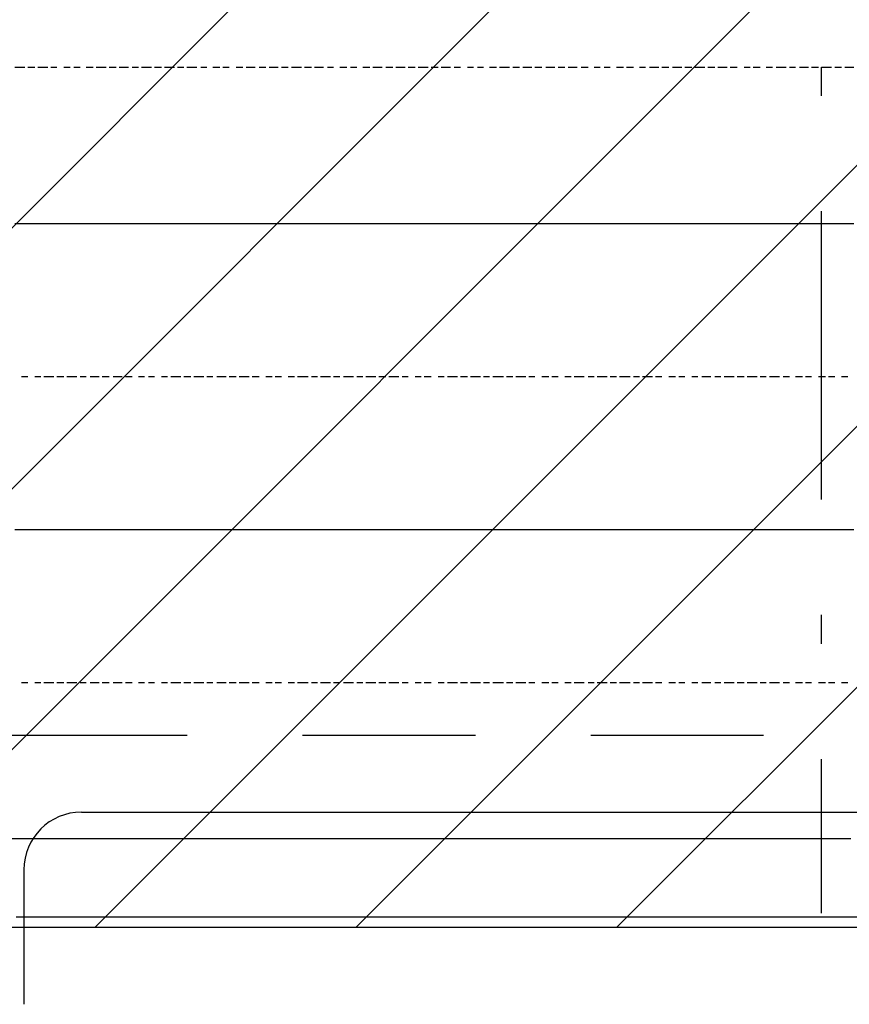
# Model space of a CAD drawing. Extents: x 997 to 109698, y 921 to 94021.
# Tile 325 of 656: x 7442 to 8522, y 45021 to 46302. Entities that reach past the tile are written whole.
import ezdxf

# ---------------------------------------------------------------- set-up
doc = ezdxf.new("R2010")
doc.units = 0
doc.header["$MEASUREMENT"] = 0
for name, color, linetype in [('12', 7, 'CONTINUOUS'), ('28', 7, 'CONTINUOUS'), ('40', 7, 'CONTINUOUS')]:
    doc.layers.add(name, color=color, linetype=linetype)

msp = doc.modelspace()

# ---------------------------------------------------------------- linework, layer by layer
at = {"layer": '12', "color": 1}
for p, q in [((7435.630503, 46239.563401), (7448.630503, 46239.563401)), ((7452.630503, 46239.563401), (7461.630503, 46239.563401)), ((7465.630503, 46239.563401), (7478.630503, 46239.563401)), ((7482.630503, 46239.563401), (7490.630503, 46239.563401)), ((7499.630503, 46239.563401), (7507.630503, 46239.563401)), ((7512.630503, 46239.563401), (7520.630503, 46239.563401)), ((7528.630503, 46239.563401), (7537.630503, 46239.563401)), ((7541.630503, 46239.563401), (7554.630503, 46239.563401)), ((7558.630503, 46239.563401), (7567.630503, 46239.563401)), ((7571.630503, 46239.563401), (7583.630503, 46239.563401)), ((7588.630503, 46239.563401), (7596.630503, 46239.563401)), ((7600.630503, 46239.563401), (7613.630503, 46239.563401)), ((7617.630503, 46239.563401), (7626.630503, 46239.563401)), ((7630.630503, 46239.563401), (7643.630503, 46239.563401)), ((7647.630503, 46239.563401), (7655.630503, 46239.563401)), ((7659.630503, 46239.563401), (7672.630503, 46239.563401)), ((7677.630503, 46239.563401), (7685.630503, 46239.563401)), ((7693.630503, 46239.563401), (7702.630503, 46239.563401)), ((7706.630503, 46239.563401), (7714.630503, 46239.563401)), ((7723.630503, 46239.563401), (7732.630503, 46239.563401)), ((7736.630503, 46239.563401), (7748.630503, 46239.563401)), ((7753.630503, 46239.563401), (7762.630503, 46239.563401)), ((7766.630503, 46239.563401), (7778.630503, 46239.563401)), ((7782.630503, 46239.563401), (7791.630503, 46239.563401)), ((7795.630503, 46239.563401), (7808.630503, 46239.563401)), ((7812.630503, 46239.563401), (7821.630503, 46239.563401)), ((7825.630503, 46239.563401), (7837.630503, 46239.563401)), ((7842.630503, 46239.563401), (7850.630503, 46239.563401)), ((7858.630503, 46239.563401), (7867.630503, 46239.563401)), ((7872.630503, 46239.563401), (7880.630503, 46239.563401)), ((7888.630503, 46239.563401), (7897.630503, 46239.563401)), ((7901.630503, 46239.563401), (7913.630503, 46239.563401)), ((7918.630503, 46239.563401), (7927.630503, 46239.563401)), ((7931.630503, 46239.563401), (7943.630503, 46239.563401)), ((7947.630503, 46239.563401), (7956.630503, 46239.563401)), ((7960.630503, 46239.563401), (7973.630503, 46239.563401)), ((7977.630503, 46239.563401), (7986.630503, 46239.563401)), ((7990.630503, 46239.563401), (8002.630503, 46239.563401)), ((8007.630503, 46239.563401), (8015.630503, 46239.563401)), ((8024.630503, 46239.563401), (8032.630503, 46239.563401)), ((8037.630503, 46239.563401), (8045.630503, 46239.563401)), ((8053.630503, 46239.563401), (8062.630503, 46239.563401)), ((8066.630503, 46239.563401), (8079.630503, 46239.563401)), ((8083.630503, 46239.563401), (8092.630503, 46239.563401)), ((8096.630503, 46239.563401), (8108.630503, 46239.563401)), ((8112.630503, 46239.563401), (8121.630503, 46239.563401)), ((8126.630503, 46239.563401), (8138.630503, 46239.563401)), ((8142.630503, 46239.563401), (8151.630503, 46239.563401)), ((8155.630503, 46239.563401), (8167.630503, 46239.563401)), ((8172.630503, 46239.563401), (8181.630503, 46239.563401)), ((8189.630503, 46239.563401), (8197.630503, 46239.563401)), ((8202.630503, 46239.563401), (8210.630503, 46239.563401)), ((8218.630503, 46239.563401), (8227.630503, 46239.563401)), ((8231.630503, 46239.563401), (8240.630503, 46239.563401)), ((8248.630503, 46239.563401), (8256.630503, 46239.563401)), ((8261.630503, 46239.563401), (8273.630503, 46239.563401)), ((8277.630503, 46239.563401), (8286.630503, 46239.563401)), ((8291.630503, 46239.563401), (8303.630503, 46239.563401)), ((8307.630503, 46239.563401), (8316.630503, 46239.563401)), ((8320.630503, 46239.563401), (8333.630503, 46239.563401)), ((8337.630503, 46239.563401), (8346.630503, 46239.563401)), ((8350.630503, 46239.563401), (8362.630503, 46239.563401)), ((8366.630503, 46239.563401), (8375.630503, 46239.563401)), ((8384.630503, 46239.563401), (8392.630503, 46239.563401)), ((8396.630503, 46239.563401), (8405.630503, 46239.563401)), ((8413.630503, 46239.563401), (8421.630503, 46239.563401)), ((8426.630503, 46239.563401), (8439.630503, 46239.563401)), ((8443.630503, 46239.563401), (8451.630503, 46239.563401)), ((8456.630503, 46239.563401), (8468.630503, 46239.563401)), ((8472.630503, 46239.563401), (8481.630503, 46239.563401)), ((8485.630503, 46239.563401), (8498.630503, 46239.563401)), ((8502.630503, 46239.563401), (8511.630503, 46239.563401)), ((8515.630503, 46239.563401), (8527.630503, 46239.563401)), ((7444.630503, 45837.563401), (7452.630503, 45837.563401)), ((7461.630503, 45837.563401), (7469.630503, 45837.563401)), ((7473.630503, 45837.563401), (7486.630503, 45837.563401)), ((7490.630503, 45837.563401), (7499.630503, 45837.563401)), ((7503.630503, 45837.563401), (7516.630503, 45837.563401)), ((7520.630503, 45837.563401), (7528.630503, 45837.563401)), ((7533.630503, 45837.563401), (7545.630503, 45837.563401)), ((7549.630503, 45837.563401), (7558.630503, 45837.563401)), ((7563.630503, 45837.563401), (7575.630503, 45837.563401)), ((7579.630503, 45837.563401), (7588.630503, 45837.563401)), ((7596.630503, 45837.563401), (7604.630503, 45837.563401)), ((7609.630503, 45837.563401), (7617.630503, 45837.563401)), ((7626.630503, 45837.563401), (7634.630503, 45837.563401)), ((7638.630503, 45837.563401), (7651.630503, 45837.563401)), ((7655.630503, 45837.563401), (7664.630503, 45837.563401)), ((7668.630503, 45837.563401), (7681.630503, 45837.563401)), ((7685.630503, 45837.563401), (7693.630503, 45837.563401)), ((7698.630503, 45837.563401), (7710.630503, 45837.563401)), ((7714.630503, 45837.563401), (7723.630503, 45837.563401)), ((7727.630503, 45837.563401), (7740.630503, 45837.563401)), ((7744.630503, 45837.563401), (7753.630503, 45837.563401)), ((7762.630503, 45837.563401), (7770.630503, 45837.563401)), ((7774.630503, 45837.563401), (7782.630503, 45837.563401)), ((7791.630503, 45837.563401), (7799.630503, 45837.563401)), ((7803.630503, 45837.563401), (7817.630503, 45837.563401)), ((7821.630503, 45837.563401), (7829.630503, 45837.563401)), ((7833.630503, 45837.563401), (7846.630503, 45837.563401)), ((7850.630503, 45837.563401), (7858.630503, 45837.563401)), ((7863.630503, 45837.563401), (7876.630503, 45837.563401)), ((7880.630503, 45837.563401), (7888.630503, 45837.563401)), ((7892.630503, 45837.563401), (7905.630503, 45837.563401)), ((7909.630503, 45837.563401), (7918.630503, 45837.563401)), ((7922.630503, 45837.563401), (7935.630503, 45837.563401)), ((7939.630503, 45837.563401), (7947.630503, 45837.563401)), ((7956.630503, 45837.563401), (7964.630503, 45837.563401)), ((7968.630503, 45837.563401), (7977.630503, 45837.563401)), ((7986.630503, 45837.563401), (7994.630503, 45837.563401)), ((7998.630503, 45837.563401), (8011.630503, 45837.563401)), ((8015.630503, 45837.563401), (8024.630503, 45837.563401)), ((8028.630503, 45837.563401), (8041.630503, 45837.563401)), ((8045.630503, 45837.563401), (8053.630503, 45837.563401)), ((8057.630503, 45837.563401), (8071.630503, 45837.563401)), ((8075.630503, 45837.563401), (8083.630503, 45837.563401)), ((8087.630503, 45837.563401), (8100.630503, 45837.563401)), ((8104.630503, 45837.563401), (8112.630503, 45837.563401)), ((8121.630503, 45837.563401), (8130.630503, 45837.563401)), ((8134.630503, 45837.563401), (8142.630503, 45837.563401)), ((8151.630503, 45837.563401), (8159.630503, 45837.563401)), ((8163.630503, 45837.563401), (8176.630503, 45837.563401)), ((8181.630503, 45837.563401), (8189.630503, 45837.563401)), ((8193.630503, 45837.563401), (8206.630503, 45837.563401)), ((8210.630503, 45837.563401), (8218.630503, 45837.563401)), ((8222.630503, 45837.563401), (8236.630503, 45837.563401)), ((8240.630503, 45837.563401), (8248.630503, 45837.563401)), ((8252.630503, 45837.563401), (8265.630503, 45837.563401)), ((8269.630503, 45837.563401), (8277.630503, 45837.563401)), ((8286.630503, 45837.563401), (8295.630503, 45837.563401)), ((8299.630503, 45837.563401), (8307.630503, 45837.563401)), ((8316.630503, 45837.563401), (8324.630503, 45837.563401)), ((8329.630503, 45837.563401), (8341.630503, 45837.563401)), ((8346.630503, 45837.563401), (8354.630503, 45837.563401)), ((8358.630503, 45837.563401), (8371.630503, 45837.563401)), ((8375.630503, 45837.563401), (8384.630503, 45837.563401)), ((8388.630503, 45837.563401), (8401.630503, 45837.563401)), ((8405.630503, 45837.563401), (8413.630503, 45837.563401)), ((8417.630503, 45837.563401), (8430.630503, 45837.563401)), ((8435.630503, 45837.563401), (8443.630503, 45837.563401)), ((8451.630503, 45837.563401), (8460.630503, 45837.563401)), ((8464.630503, 45837.563401), (8472.630503, 45837.563401)), ((8481.630503, 45837.563401), (8490.630503, 45837.563401)), ((8494.630503, 45837.563401), (8502.630503, 45837.563401)), ((8511.630503, 45837.563401), (8519.630503, 45837.563401)), ((7444.630503, 45439.563401), (7452.630503, 45439.563401)), ((7461.630503, 45439.563401), (7469.630503, 45439.563401)), ((7473.630503, 45439.563401), (7486.630503, 45439.563401)), ((7490.630503, 45439.563401), (7499.630503, 45439.563401)), ((7503.630503, 45439.563401), (7516.630503, 45439.563401)), ((7520.630503, 45439.563401), (7528.630503, 45439.563401)), ((7533.630503, 45439.563401), (7545.630503, 45439.563401)), ((7549.630503, 45439.563401), (7558.630503, 45439.563401)), ((7563.630503, 45439.563401), (7575.630503, 45439.563401)), ((7579.630503, 45439.563401), (7588.630503, 45439.563401)), ((7596.630503, 45439.563401), (7604.630503, 45439.563401)), ((7609.630503, 45439.563401), (7617.630503, 45439.563401)), ((7626.630503, 45439.563401), (7634.630503, 45439.563401)), ((7638.630503, 45439.563401), (7651.630503, 45439.563401)), ((7655.630503, 45439.563401), (7664.630503, 45439.563401)), ((7668.630503, 45439.563401), (7681.630503, 45439.563401)), ((7685.630503, 45439.563401), (7693.630503, 45439.563401)), ((7698.630503, 45439.563401), (7710.630503, 45439.563401)), ((7714.630503, 45439.563401), (7723.630503, 45439.563401)), ((7727.630503, 45439.563401), (7740.630503, 45439.563401)), ((7744.630503, 45439.563401), (7753.630503, 45439.563401)), ((7762.630503, 45439.563401), (7770.630503, 45439.563401)), ((7774.630503, 45439.563401), (7782.630503, 45439.563401)), ((7791.630503, 45439.563401), (7799.630503, 45439.563401)), ((7803.630503, 45439.563401), (7817.630503, 45439.563401)), ((7821.630503, 45439.563401), (7829.630503, 45439.563401)), ((7833.630503, 45439.563401), (7846.630503, 45439.563401)), ((7850.630503, 45439.563401), (7858.630503, 45439.563401)), ((7863.630503, 45439.563401), (7876.630503, 45439.563401)), ((7880.630503, 45439.563401), (7888.630503, 45439.563401)), ((7892.630503, 45439.563401), (7905.630503, 45439.563401)), ((7909.630503, 45439.563401), (7918.630503, 45439.563401)), ((7922.630503, 45439.563401), (7935.630503, 45439.563401)), ((7939.630503, 45439.563401), (7947.630503, 45439.563401)), ((7956.630503, 45439.563401), (7964.630503, 45439.563401)), ((7968.630503, 45439.563401), (7977.630503, 45439.563401)), ((7986.630503, 45439.563401), (7994.630503, 45439.563401)), ((7998.630503, 45439.563401), (8011.630503, 45439.563401)), ((8015.630503, 45439.563401), (8024.630503, 45439.563401)), ((8028.630503, 45439.563401), (8041.630503, 45439.563401)), ((8045.630503, 45439.563401), (8053.630503, 45439.563401)), ((8057.630503, 45439.563401), (8071.630503, 45439.563401)), ((8075.630503, 45439.563401), (8083.630503, 45439.563401)), ((8087.630503, 45439.563401), (8100.630503, 45439.563401)), ((8104.630503, 45439.563401), (8112.630503, 45439.563401)), ((8121.630503, 45439.563401), (8130.630503, 45439.563401)), ((8134.630503, 45439.563401), (8142.630503, 45439.563401)), ((8151.630503, 45439.563401), (8159.630503, 45439.563401)), ((8163.630503, 45439.563401), (8176.630503, 45439.563401)), ((8181.630503, 45439.563401), (8189.630503, 45439.563401)), ((8193.630503, 45439.563401), (8206.630503, 45439.563401)), ((8210.630503, 45439.563401), (8218.630503, 45439.563401)), ((8222.630503, 45439.563401), (8236.630503, 45439.563401)), ((8240.630503, 45439.563401), (8248.630503, 45439.563401)), ((8252.630503, 45439.563401), (8265.630503, 45439.563401)), ((8269.630503, 45439.563401), (8277.630503, 45439.563401)), ((8286.630503, 45439.563401), (8295.630503, 45439.563401)), ((8299.630503, 45439.563401), (8307.630503, 45439.563401)), ((8316.630503, 45439.563401), (8324.630503, 45439.563401)), ((8329.630503, 45439.563401), (8341.630503, 45439.563401)), ((8346.630503, 45439.563401), (8354.630503, 45439.563401)), ((8358.630503, 45439.563401), (8371.630503, 45439.563401)), ((8375.630503, 45439.563401), (8384.630503, 45439.563401)), ((8388.630503, 45439.563401), (8401.630503, 45439.563401)), ((8405.630503, 45439.563401), (8413.630503, 45439.563401)), ((8417.630503, 45439.563401), (8430.630503, 45439.563401)), ((8435.630503, 45439.563401), (8443.630503, 45439.563401)), ((8451.630503, 45439.563401), (8460.630503, 45439.563401)), ((8464.630503, 45439.563401), (8472.630503, 45439.563401)), ((8481.630503, 45439.563401), (8490.630503, 45439.563401)), ((8494.630503, 45439.563401), (8502.630503, 45439.563401)), ((8511.630503, 45439.563401), (8519.630503, 45439.563401))]:
    msp.add_line(p, q, dxfattribs=at)
at = {"layer": '12', "color": 5}
for p, q in [((7435.630503, 46036.563401), (7448.630503, 46036.563401)), ((7448.630503, 46036.563401), (7457.630503, 46036.563401)), ((7457.630503, 46036.563401), (7465.630503, 46036.563401)), ((7465.630503, 46036.563401), (7478.630503, 46036.563401)), ((7478.630503, 46036.563401), (7486.630503, 46036.563401)), ((7486.630503, 46036.563401), (7499.630503, 46036.563401)), ((7499.630503, 46036.563401), (7507.630503, 46036.563401)), ((7507.630503, 46036.563401), (7516.630503, 46036.563401)), ((7516.630503, 46036.563401), (7528.630503, 46036.563401)), ((7528.630503, 46036.563401), (7537.630503, 46036.563401)), ((7537.630503, 46036.563401), (7545.630503, 46036.563401)), ((7545.630503, 46036.563401), (7558.630503, 46036.563401)), ((7558.630503, 46036.563401), (7567.630503, 46036.563401)), ((7567.630503, 46036.563401), (7575.630503, 46036.563401)), ((7575.630503, 46036.563401), (7588.630503, 46036.563401)), ((7588.630503, 46036.563401), (7596.630503, 46036.563401)), ((7596.630503, 46036.563401), (7609.630503, 46036.563401)), ((7609.630503, 46036.563401), (7617.630503, 46036.563401)), ((7617.630503, 46036.563401), (7626.630503, 46036.563401)), ((7626.630503, 46036.563401), (7638.630503, 46036.563401)), ((7638.630503, 46036.563401), (7647.630503, 46036.563401)), ((7647.630503, 46036.563401), (7655.630503, 46036.563401)), ((7655.630503, 46036.563401), (7668.630503, 46036.563401)), ((7668.630503, 46036.563401), (7677.630503, 46036.563401)), ((7677.630503, 46036.563401), (7685.630503, 46036.563401)), ((7685.630503, 46036.563401), (7698.630503, 46036.563401)), ((7698.630503, 46036.563401), (7706.630503, 46036.563401)), ((7706.630503, 46036.563401), (7714.630503, 46036.563401)), ((7714.630503, 46036.563401), (7727.630503, 46036.563401)), ((7727.630503, 46036.563401), (7736.630503, 46036.563401)), ((7736.630503, 46036.563401), (7748.630503, 46036.563401)), ((7748.630503, 46036.563401), (7757.630503, 46036.563401)), ((7757.630503, 46036.563401), (7766.630503, 46036.563401)), ((7766.630503, 46036.563401), (7778.630503, 46036.563401)), ((7778.630503, 46036.563401), (7787.630503, 46036.563401)), ((7787.630503, 46036.563401), (7795.630503, 46036.563401)), ((7795.630503, 46036.563401), (7808.630503, 46036.563401)), ((7808.630503, 46036.563401), (7817.630503, 46036.563401)), ((7817.630503, 46036.563401), (7825.630503, 46036.563401)), ((7825.630503, 46036.563401), (7837.630503, 46036.563401)), ((7837.630503, 46036.563401), (7846.630503, 46036.563401)), ((7846.630503, 46036.563401), (7858.630503, 46036.563401)), ((7858.630503, 46036.563401), (7867.630503, 46036.563401)), ((7867.630503, 46036.563401), (7876.630503, 46036.563401)), ((7876.630503, 46036.563401), (7888.630503, 46036.563401)), ((7888.630503, 46036.563401), (7897.630503, 46036.563401)), ((7897.630503, 46036.563401), (7905.630503, 46036.563401)), ((7905.630503, 46036.563401), (7918.630503, 46036.563401)), ((7918.630503, 46036.563401), (7927.630503, 46036.563401)), ((7927.630503, 46036.563401), (7935.630503, 46036.563401)), ((7935.630503, 46036.563401), (7947.630503, 46036.563401)), ((7947.630503, 46036.563401), (7956.630503, 46036.563401)), ((7956.630503, 46036.563401), (7968.630503, 46036.563401)), ((7968.630503, 46036.563401), (7977.630503, 46036.563401)), ((7977.630503, 46036.563401), (7986.630503, 46036.563401)), ((7986.630503, 46036.563401), (7998.630503, 46036.563401)), ((7998.630503, 46036.563401), (8007.630503, 46036.563401)), ((8007.630503, 46036.563401), (8015.630503, 46036.563401)), ((8015.630503, 46036.563401), (8028.630503, 46036.563401)), ((8028.630503, 46036.563401), (8037.630503, 46036.563401)), ((8037.630503, 46036.563401), (8045.630503, 46036.563401)), ((8045.630503, 46036.563401), (8057.630503, 46036.563401)), ((8057.630503, 46036.563401), (8066.630503, 46036.563401)), ((8066.630503, 46036.563401), (8079.630503, 46036.563401)), ((8079.630503, 46036.563401), (8087.630503, 46036.563401)), ((8087.630503, 46036.563401), (8096.630503, 46036.563401)), ((8096.630503, 46036.563401), (8108.630503, 46036.563401)), ((8108.630503, 46036.563401), (8117.630503, 46036.563401)), ((8117.630503, 46036.563401), (8126.630503, 46036.563401)), ((8126.630503, 46036.563401), (8138.630503, 46036.563401)), ((8138.630503, 46036.563401), (8146.630503, 46036.563401)), ((8146.630503, 46036.563401), (8155.630503, 46036.563401)), ((8155.630503, 46036.563401), (8167.630503, 46036.563401)), ((8167.630503, 46036.563401), (8176.630503, 46036.563401)), ((8176.630503, 46036.563401), (8189.630503, 46036.563401)), ((8189.630503, 46036.563401), (8197.630503, 46036.563401)), ((8197.630503, 46036.563401), (8206.630503, 46036.563401)), ((8206.630503, 46036.563401), (8218.630503, 46036.563401)), ((8218.630503, 46036.563401), (8227.630503, 46036.563401)), ((8227.630503, 46036.563401), (8236.630503, 46036.563401)), ((8236.630503, 46036.563401), (8248.630503, 46036.563401)), ((8248.630503, 46036.563401), (8256.630503, 46036.563401)), ((8256.630503, 46036.563401), (8265.630503, 46036.563401)), ((8265.630503, 46036.563401), (8277.630503, 46036.563401)), ((8277.630503, 46036.563401), (8286.630503, 46036.563401)), ((8286.630503, 46036.563401), (8295.630503, 46036.563401)), ((8295.630503, 46036.563401), (8307.630503, 46036.563401)), ((8307.630503, 46036.563401), (8316.630503, 46036.563401)), ((8316.630503, 46036.563401), (8329.630503, 46036.563401)), ((8329.630503, 46036.563401), (8337.630503, 46036.563401)), ((8337.630503, 46036.563401), (8346.630503, 46036.563401)), ((8346.630503, 46036.563401), (8358.630503, 46036.563401)), ((8358.630503, 46036.563401), (8366.630503, 46036.563401)), ((8366.630503, 46036.563401), (8375.630503, 46036.563401)), ((8375.630503, 46036.563401), (8388.630503, 46036.563401)), ((8388.630503, 46036.563401), (8396.630503, 46036.563401)), ((8396.630503, 46036.563401), (8405.630503, 46036.563401)), ((8405.630503, 46036.563401), (8417.630503, 46036.563401)), ((8417.630503, 46036.563401), (8426.630503, 46036.563401)), ((8426.630503, 46036.563401), (8439.630503, 46036.563401)), ((8439.630503, 46036.563401), (8447.630503, 46036.563401)), ((8447.630503, 46036.563401), (8456.630503, 46036.563401)), ((8456.630503, 46036.563401), (8468.630503, 46036.563401)), ((8468.630503, 46036.563401), (8476.630503, 46036.563401)), ((8476.630503, 46036.563401), (8485.630503, 46036.563401)), ((8485.630503, 46036.563401), (8498.630503, 46036.563401)), ((8498.630503, 46036.563401), (8506.630503, 46036.563401)), ((8506.630503, 46036.563401), (8515.630503, 46036.563401)), ((8515.630503, 46036.563401), (8527.630503, 46036.563401)), ((7435.630503, 45638.563401), (7448.630503, 45638.563401)), ((7448.630503, 45638.563401), (7457.630503, 45638.563401)), ((7457.630503, 45638.563401), (7465.630503, 45638.563401)), ((7465.630503, 45638.563401), (7478.630503, 45638.563401)), ((7478.630503, 45638.563401), (7486.630503, 45638.563401)), ((7486.630503, 45638.563401), (7499.630503, 45638.563401)), ((7499.630503, 45638.563401), (7507.630503, 45638.563401)), ((7507.630503, 45638.563401), (7516.630503, 45638.563401)), ((7516.630503, 45638.563401), (7528.630503, 45638.563401)), ((7528.630503, 45638.563401), (7537.630503, 45638.563401)), ((7537.630503, 45638.563401), (7545.630503, 45638.563401)), ((7545.630503, 45638.563401), (7558.630503, 45638.563401)), ((7558.630503, 45638.563401), (7567.630503, 45638.563401)), ((7567.630503, 45638.563401), (7575.630503, 45638.563401)), ((7575.630503, 45638.563401), (7588.630503, 45638.563401)), ((7588.630503, 45638.563401), (7596.630503, 45638.563401)), ((7596.630503, 45638.563401), (7609.630503, 45638.563401)), ((7609.630503, 45638.563401), (7617.630503, 45638.563401)), ((7617.630503, 45638.563401), (7626.630503, 45638.563401)), ((7626.630503, 45638.563401), (7638.630503, 45638.563401)), ((7638.630503, 45638.563401), (7647.630503, 45638.563401)), ((7647.630503, 45638.563401), (7655.630503, 45638.563401)), ((7655.630503, 45638.563401), (7668.630503, 45638.563401)), ((7668.630503, 45638.563401), (7677.630503, 45638.563401)), ((7677.630503, 45638.563401), (7685.630503, 45638.563401)), ((7685.630503, 45638.563401), (7698.630503, 45638.563401)), ((7698.630503, 45638.563401), (7706.630503, 45638.563401)), ((7706.630503, 45638.563401), (7714.630503, 45638.563401)), ((7714.630503, 45638.563401), (7727.630503, 45638.563401)), ((7727.630503, 45638.563401), (7736.630503, 45638.563401)), ((7736.630503, 45638.563401), (7748.630503, 45638.563401)), ((7748.630503, 45638.563401), (7757.630503, 45638.563401)), ((7757.630503, 45638.563401), (7766.630503, 45638.563401)), ((7766.630503, 45638.563401), (7778.630503, 45638.563401)), ((7778.630503, 45638.563401), (7787.630503, 45638.563401)), ((7787.630503, 45638.563401), (7795.630503, 45638.563401)), ((7795.630503, 45638.563401), (7808.630503, 45638.563401)), ((7808.630503, 45638.563401), (7817.630503, 45638.563401)), ((7817.630503, 45638.563401), (7825.630503, 45638.563401)), ((7825.630503, 45638.563401), (7837.630503, 45638.563401)), ((7837.630503, 45638.563401), (7846.630503, 45638.563401)), ((7846.630503, 45638.563401), (7858.630503, 45638.563401)), ((7858.630503, 45638.563401), (7867.630503, 45638.563401)), ((7867.630503, 45638.563401), (7876.630503, 45638.563401)), ((7876.630503, 45638.563401), (7888.630503, 45638.563401)), ((7888.630503, 45638.563401), (7897.630503, 45638.563401)), ((7897.630503, 45638.563401), (7905.630503, 45638.563401)), ((7905.630503, 45638.563401), (7918.630503, 45638.563401)), ((7918.630503, 45638.563401), (7927.630503, 45638.563401)), ((7927.630503, 45638.563401), (7935.630503, 45638.563401)), ((7935.630503, 45638.563401), (7947.630503, 45638.563401)), ((7947.630503, 45638.563401), (7956.630503, 45638.563401)), ((7956.630503, 45638.563401), (7968.630503, 45638.563401)), ((7968.630503, 45638.563401), (7977.630503, 45638.563401)), ((7977.630503, 45638.563401), (7986.630503, 45638.563401)), ((7986.630503, 45638.563401), (7998.630503, 45638.563401)), ((7998.630503, 45638.563401), (8007.630503, 45638.563401)), ((8007.630503, 45638.563401), (8015.630503, 45638.563401)), ((8015.630503, 45638.563401), (8028.630503, 45638.563401)), ((8028.630503, 45638.563401), (8037.630503, 45638.563401)), ((8037.630503, 45638.563401), (8045.630503, 45638.563401)), ((8045.630503, 45638.563401), (8057.630503, 45638.563401)), ((8057.630503, 45638.563401), (8066.630503, 45638.563401)), ((8066.630503, 45638.563401), (8079.630503, 45638.563401)), ((8079.630503, 45638.563401), (8087.630503, 45638.563401)), ((8087.630503, 45638.563401), (8096.630503, 45638.563401)), ((8096.630503, 45638.563401), (8108.630503, 45638.563401)), ((8108.630503, 45638.563401), (8117.630503, 45638.563401)), ((8117.630503, 45638.563401), (8126.630503, 45638.563401)), ((8126.630503, 45638.563401), (8138.630503, 45638.563401)), ((8138.630503, 45638.563401), (8146.630503, 45638.563401)), ((8146.630503, 45638.563401), (8155.630503, 45638.563401)), ((8155.630503, 45638.563401), (8167.630503, 45638.563401)), ((8167.630503, 45638.563401), (8176.630503, 45638.563401)), ((8176.630503, 45638.563401), (8189.630503, 45638.563401)), ((8189.630503, 45638.563401), (8197.630503, 45638.563401)), ((8197.630503, 45638.563401), (8206.630503, 45638.563401)), ((8206.630503, 45638.563401), (8218.630503, 45638.563401)), ((8218.630503, 45638.563401), (8227.630503, 45638.563401)), ((8227.630503, 45638.563401), (8236.630503, 45638.563401)), ((8236.630503, 45638.563401), (8248.630503, 45638.563401)), ((8248.630503, 45638.563401), (8256.630503, 45638.563401)), ((8256.630503, 45638.563401), (8265.630503, 45638.563401)), ((8265.630503, 45638.563401), (8277.630503, 45638.563401)), ((8277.630503, 45638.563401), (8286.630503, 45638.563401)), ((8286.630503, 45638.563401), (8295.630503, 45638.563401)), ((8295.630503, 45638.563401), (8307.630503, 45638.563401)), ((8307.630503, 45638.563401), (8316.630503, 45638.563401)), ((8316.630503, 45638.563401), (8329.630503, 45638.563401)), ((8329.630503, 45638.563401), (8337.630503, 45638.563401)), ((8337.630503, 45638.563401), (8346.630503, 45638.563401)), ((8346.630503, 45638.563401), (8358.630503, 45638.563401)), ((8358.630503, 45638.563401), (8366.630503, 45638.563401)), ((8366.630503, 45638.563401), (8375.630503, 45638.563401)), ((8375.630503, 45638.563401), (8388.630503, 45638.563401)), ((8388.630503, 45638.563401), (8396.630503, 45638.563401)), ((8396.630503, 45638.563401), (8405.630503, 45638.563401)), ((8405.630503, 45638.563401), (8417.630503, 45638.563401)), ((8417.630503, 45638.563401), (8426.630503, 45638.563401)), ((8426.630503, 45638.563401), (8439.630503, 45638.563401)), ((8439.630503, 45638.563401), (8447.630503, 45638.563401)), ((8447.630503, 45638.563401), (8456.630503, 45638.563401)), ((8456.630503, 45638.563401), (8468.630503, 45638.563401)), ((8468.630503, 45638.563401), (8476.630503, 45638.563401)), ((8476.630503, 45638.563401), (8485.630503, 45638.563401)), ((8485.630503, 45638.563401), (8498.630503, 45638.563401)), ((8498.630503, 45638.563401), (8506.630503, 45638.563401)), ((8506.630503, 45638.563401), (8515.630503, 45638.563401)), ((8515.630503, 45638.563401), (8527.630503, 45638.563401)), ((7431.630503, 45236.563401), (7444.630503, 45236.563401)), ((7444.630503, 45236.563401), (7452.630503, 45236.563401)), ((7452.630503, 45236.563401), (7461.630503, 45236.563401)), ((7461.630503, 45236.563401), (7473.630503, 45236.563401)), ((7473.630503, 45236.563401), (7482.630503, 45236.563401)), ((7482.630503, 45236.563401), (7490.630503, 45236.563401)), ((7490.630503, 45236.563401), (7503.630503, 45236.563401)), ((7503.630503, 45236.563401), (7512.630503, 45236.563401)), ((7512.630503, 45236.563401), (7520.630503, 45236.563401)), ((7520.630503, 45236.563401), (7533.630503, 45236.563401)), ((7533.630503, 45236.563401), (7541.630503, 45236.563401)), ((7541.630503, 45236.563401), (7554.630503, 45236.563401)), ((7554.630503, 45236.563401), (7563.630503, 45236.563401)), ((7563.630503, 45236.563401), (7571.630503, 45236.563401)), ((7571.630503, 45236.563401), (7583.630503, 45236.563401)), ((7583.630503, 45236.563401), (7592.630503, 45236.563401)), ((7592.630503, 45236.563401), (7600.630503, 45236.563401)), ((7600.630503, 45236.563401), (7613.630503, 45236.563401)), ((7613.630503, 45236.563401), (7622.630503, 45236.563401)), ((7622.630503, 45236.563401), (7630.630503, 45236.563401)), ((7630.630503, 45236.563401), (7643.630503, 45236.563401)), ((7643.630503, 45236.563401), (7651.630503, 45236.563401)), ((7651.630503, 45236.563401), (7664.630503, 45236.563401)), ((7664.630503, 45236.563401), (7672.630503, 45236.563401)), ((7672.630503, 45236.563401), (7681.630503, 45236.563401)), ((7681.630503, 45236.563401), (7693.630503, 45236.563401)), ((7693.630503, 45236.563401), (7702.630503, 45236.563401)), ((7702.630503, 45236.563401), (7710.630503, 45236.563401)), ((7710.630503, 45236.563401), (7723.630503, 45236.563401)), ((7723.630503, 45236.563401), (7732.630503, 45236.563401)), ((7732.630503, 45236.563401), (7740.630503, 45236.563401)), ((7740.630503, 45236.563401), (7753.630503, 45236.563401)), ((7753.630503, 45236.563401), (7762.630503, 45236.563401)), ((7762.630503, 45236.563401), (7774.630503, 45236.563401)), ((7774.630503, 45236.563401), (7782.630503, 45236.563401)), ((7782.630503, 45236.563401), (7791.630503, 45236.563401)), ((7791.630503, 45236.563401), (7803.630503, 45236.563401)), ((7803.630503, 45236.563401), (7812.630503, 45236.563401)), ((7812.630503, 45236.563401), (7821.630503, 45236.563401)), ((7821.630503, 45236.563401), (7833.630503, 45236.563401)), ((7833.630503, 45236.563401), (7842.630503, 45236.563401)), ((7842.630503, 45236.563401), (7850.630503, 45236.563401)), ((7850.630503, 45236.563401), (7863.630503, 45236.563401)), ((7863.630503, 45236.563401), (7872.630503, 45236.563401)), ((7872.630503, 45236.563401), (7880.630503, 45236.563401)), ((7880.630503, 45236.563401), (7892.630503, 45236.563401)), ((7892.630503, 45236.563401), (7901.630503, 45236.563401)), ((7901.630503, 45236.563401), (7913.630503, 45236.563401)), ((7913.630503, 45236.563401), (7922.630503, 45236.563401)), ((7922.630503, 45236.563401), (7931.630503, 45236.563401)), ((7931.630503, 45236.563401), (7943.630503, 45236.563401)), ((7943.630503, 45236.563401), (7952.630503, 45236.563401)), ((7952.630503, 45236.563401), (7960.630503, 45236.563401)), ((7960.630503, 45236.563401), (7973.630503, 45236.563401)), ((7973.630503, 45236.563401), (7982.630503, 45236.563401)), ((7982.630503, 45236.563401), (7990.630503, 45236.563401)), ((7990.630503, 45236.563401), (8002.630503, 45236.563401)), ((8002.630503, 45236.563401), (8011.630503, 45236.563401)), ((8011.630503, 45236.563401), (8024.630503, 45236.563401)), ((8024.630503, 45236.563401), (8032.630503, 45236.563401)), ((8032.630503, 45236.563401), (8041.630503, 45236.563401)), ((8041.630503, 45236.563401), (8053.630503, 45236.563401)), ((8053.630503, 45236.563401), (8062.630503, 45236.563401)), ((8062.630503, 45236.563401), (8071.630503, 45236.563401)), ((8071.630503, 45236.563401), (8083.630503, 45236.563401)), ((8083.630503, 45236.563401), (8092.630503, 45236.563401)), ((8092.630503, 45236.563401), (8100.630503, 45236.563401)), ((8100.630503, 45236.563401), (8112.630503, 45236.563401)), ((8112.630503, 45236.563401), (8121.630503, 45236.563401)), ((8121.630503, 45236.563401), (8134.630503, 45236.563401)), ((8134.630503, 45236.563401), (8142.630503, 45236.563401)), ((8142.630503, 45236.563401), (8151.630503, 45236.563401)), ((8151.630503, 45236.563401), (8163.630503, 45236.563401)), ((8163.630503, 45236.563401), (8172.630503, 45236.563401)), ((8172.630503, 45236.563401), (8181.630503, 45236.563401)), ((8181.630503, 45236.563401), (8193.630503, 45236.563401)), ((8193.630503, 45236.563401), (8202.630503, 45236.563401)), ((8202.630503, 45236.563401), (8210.630503, 45236.563401)), ((8210.630503, 45236.563401), (8222.630503, 45236.563401)), ((8222.630503, 45236.563401), (8231.630503, 45236.563401)), ((8231.630503, 45236.563401), (8244.630503, 45236.563401)), ((8244.630503, 45236.563401), (8252.630503, 45236.563401)), ((8252.630503, 45236.563401), (8261.630503, 45236.563401)), ((8261.630503, 45236.563401), (8273.630503, 45236.563401)), ((8273.630503, 45236.563401), (8282.630503, 45236.563401)), ((8282.630503, 45236.563401), (8291.630503, 45236.563401)), ((8291.630503, 45236.563401), (8303.630503, 45236.563401)), ((8303.630503, 45236.563401), (8311.630503, 45236.563401)), ((8311.630503, 45236.563401), (8320.630503, 45236.563401)), ((8320.630503, 45236.563401), (8333.630503, 45236.563401)), ((8333.630503, 45236.563401), (8341.630503, 45236.563401)), ((8341.630503, 45236.563401), (8354.630503, 45236.563401)), ((8354.630503, 45236.563401), (8362.630503, 45236.563401)), ((8362.630503, 45236.563401), (8371.630503, 45236.563401)), ((8371.630503, 45236.563401), (8384.630503, 45236.563401)), ((8384.630503, 45236.563401), (8392.630503, 45236.563401)), ((8392.630503, 45236.563401), (8401.630503, 45236.563401)), ((8401.630503, 45236.563401), (8413.630503, 45236.563401)), ((8413.630503, 45236.563401), (8421.630503, 45236.563401)), ((8421.630503, 45236.563401), (8430.630503, 45236.563401)), ((8430.630503, 45236.563401), (8443.630503, 45236.563401)), ((8443.630503, 45236.563401), (8451.630503, 45236.563401)), ((8451.630503, 45236.563401), (8460.630503, 45236.563401)), ((8460.630503, 45236.563401), (8472.630503, 45236.563401)), ((8472.630503, 45236.563401), (8481.630503, 45236.563401)), ((8481.630503, 45236.563401), (8494.630503, 45236.563401)), ((8494.630503, 45236.563401), (8502.630503, 45236.563401)), ((8502.630503, 45236.563401), (8511.630503, 45236.563401)), ((8511.630503, 45236.563401), (8523.630503, 45236.563401))]:
    msp.add_line(p, q, dxfattribs=at)
at = {"layer": '12', "color": 24}
for p, q in [((7422.636198, 45370.953237), (7660.136202, 45370.953237)), ((7810.136202, 45370.953237), (8035.136202, 45370.953237)), ((8185.136202, 45370.953237), (8410.136202, 45370.953237)), ((7522.636198, 45270.953237), (15072.636205, 45270.953237)), ((7447.636205, 45195.953244), (7447.636205, 45020.953237))]:
    msp.add_line(p, q, dxfattribs=at)
at = {"layer": '12', "color": 44}
for p, q in [((7437.623868, 45134.563401), (7446.623868, 45134.563401)), ((7446.623868, 45134.563401), (7454.623868, 45134.563401)), ((7454.623868, 45134.563401), (7467.623868, 45134.563401)), ((7467.623868, 45134.563401), (7475.623868, 45134.563401)), ((7475.623868, 45134.563401), (7484.623868, 45134.563401)), ((7484.623868, 45134.563401), (7497.623868, 45134.563401)), ((7497.623868, 45134.563401), (7505.623868, 45134.563401)), ((7505.623868, 45134.563401), (7513.623868, 45134.563401)), ((7513.623868, 45134.563401), (7526.623868, 45134.563401)), ((7526.623868, 45134.563401), (7535.623868, 45134.563401)), ((7535.623868, 45134.563401), (7547.623868, 45134.563401)), ((7547.623868, 45134.563401), (7556.623868, 45134.563401)), ((7556.623868, 45134.563401), (7564.623868, 45134.563401)), ((7564.623868, 45134.563401), (7577.623868, 45134.563401)), ((7577.623868, 45134.563401), (7586.623868, 45134.563401)), ((7586.623868, 45134.563401), (7594.623868, 45134.563401)), ((7594.623868, 45134.563401), (7606.623868, 45134.563401)), ((7606.623868, 45134.563401), (7615.623868, 45134.563401)), ((7615.623868, 45134.563401), (7623.623868, 45134.563401)), ((7623.623868, 45134.563401), (7636.623868, 45134.563401)), ((7636.623868, 45134.563401), (7645.623868, 45134.563401)), ((7645.623868, 45134.563401), (7653.623868, 45134.563401)), ((7653.623868, 45134.563401), (13849.630503, 45134.563401))]:
    msp.add_line(p, q, dxfattribs=at)
at = {"layer": '12', "color": 24}
msp.add_arc((7522.636198, 45195.953237), 75, 90, 179.999995, dxfattribs=at)
at = {"layer": '28', "color": 2}
for p, q in [((20087.110119, 58685.955237), (6572.636205, 45171.481324)), ((20426.521374, 58685.955237), (6861.224411, 45120.658275)), ((7200.635666, 45120.658275), (20765.932629, 58685.955237)), ((7540.046921, 45120.658275), (21105.343884, 58685.955237)), ((7879.458176, 45120.658275), (21444.755139, 58685.955237)), ((8218.869431, 45120.658275), (21784.166394, 58685.955237))]:
    msp.add_line(p, q, dxfattribs=at)
at = {"layer": '28', "color": 4, "linetype": 'Continuous'}
for p, q in [((8485.630503, 46202.313401), (8485.630503, 46239.813401)), ((8485.630503, 45489.813401), (8485.630503, 45527.313401))]:
    msp.add_line(p, q, dxfattribs=at)
at = {"layer": '28', "color": 4}
for p, q in [((8485.630503, 45677.313401), (8485.630503, 46052.313401)), ((8485.630503, 45139.563401), (8485.630503, 45339.813401))]:
    msp.add_line(p, q, dxfattribs=at)
at = {"layer": '40', "color": 8, "linetype": 'Continuous'}
msp.add_line((13472.636205, 45120.658275), (6572.636205, 45120.658275), dxfattribs=at)

doc.saveas('drawing.dxf')
